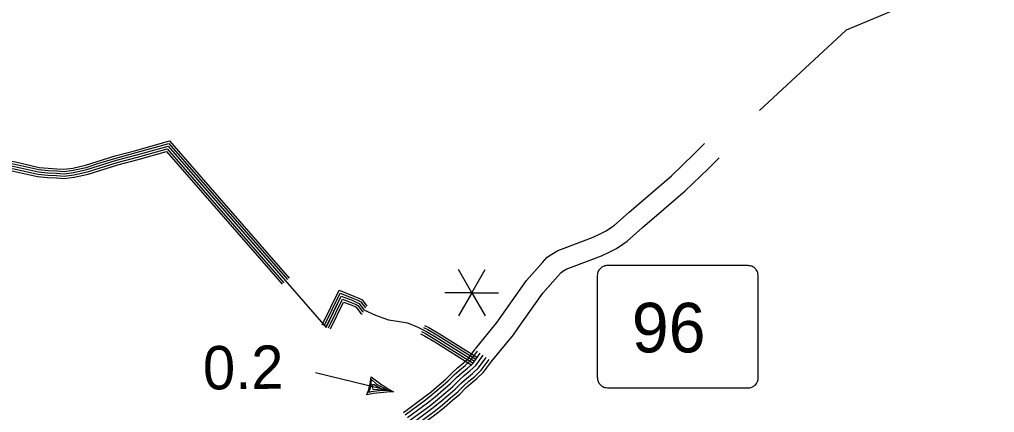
# Model space of a CAD drawing. Extents: x 1788175 to 1969470, y 584502 to 738744.
# Drawn here: x 1957276 to 1965590, y 606171 to 609523 of the extents above; entities that cross this region are included whole.
import ezdxf

# ---------------------------------------------------------------- set-up
doc = ezdxf.new("R2010")
doc.units = 0
for name, color, linetype in [('DESIGN - ROW - Slope Lines', 7, 'Continuous'), ('DESIGN - TRAFFIC CONTROL PERMANENT - Signalization', 7, 'Continuous'), ('DESIGN - TRAFFIC CONTROL PERMANENT - Signalization Text', 7, 'Continuous'), ('SURVEY - CENTERLINE - Preliminary Text', 7, 'Continuous'), ('SURVEY - DRAINAGE - Natural Features', 7, 'Continuous')]:
    doc.layers.add(name, color=color, linetype=linetype)

msp = doc.modelspace()

# ---------------------------------------------------------------- linework, layer by layer
at = {"layer": 'DESIGN - ROW - Slope Lines'}
msp.add_line((1962202.3, 607323.3), (1962202.3, 606491.5), dxfattribs=at)
for points in [[(1963575.1, 607312.8), (1963575, 607320.6), (1963574.9, 607328.7), (1963573.8, 607343.3), (1963572.5, 607353.8), (1963570.7, 607364.5), (1963568.6, 607370.5), (1963565.5, 607377.1), (1963561.1, 607384.6), (1963555.7, 607392), (1963550.9, 607397.4), (1963545.1, 607403), (1963540.4, 607406.8), (1963533.9, 607411.3), (1963529, 607414.3), (1963520.6, 607418.3), (1963514.5, 607420.4), (1963507.3, 607421.8), (1963498, 607423.2), (1963489.9, 607424), (1963481.3, 607424.6), (1963468.9, 607424.7), (1963459.5, 607424), (1962302.2, 607424.7), (1962292.8, 607424.7), (1962282.6, 607424), (1962273.4, 607422.9), (1962264.4, 607421.2), (1962260.1, 607419.9), (1962252.8, 607416.9), (1962246.4, 607413.5), (1962241.2, 607410.3), (1962232.2, 607403.4), (1962226.2, 607397.6), (1962221, 607391.7), (1962217.1, 607386.4), (1962211.4, 607376.9), (1962208, 607369.5), (1962206.1, 607364.3), (1962205.4, 607360.5), (1962204.8, 607357.2), (1962204, 607350), (1962202.9, 607340.7), (1962202.4, 607332.8), (1962202.3, 607326), (1962202.3, 607308.1)], [(1963465.2, 606382.2), (1963485.9, 606382.5), (1963502.9, 606382.8), (1963513.2, 606385.2), (1963525.4, 606390), (1963536.6, 606396.4), (1963545.5, 606403.3), (1963553.6, 606411.3), (1963559.8, 606419.2), (1963565.8, 606429), (1963569.4, 606436.8), (1963572, 606443.8), (1963573.6, 606451.4), (1963574.4, 606459.6), (1963574.7, 606469.6), (1963575.1, 606492.9), (1963575.1, 607312.8)], [(1962202.3, 606491.5), (1962202.4, 606482.5), (1962202.9, 606472.4), (1962203.7, 606463), (1962204.8, 606453.7), (1962206.2, 606444.5), (1962209, 606436.9), (1962212.4, 606429.7), (1962216.9, 606422.2), (1962222.3, 606414.9), (1962227.9, 606408.7), (1962235.2, 606402.1), (1962242.2, 606396.9), (1962250.1, 606392.1), (1962258.8, 606388.1), (1962267.7, 606385.1), (1962274.9, 606384.1), (1962289.9, 606382.9), (1962308.7, 606382.2), (1963465.2, 606382.2)]]:
    msp.add_lwpolyline(points, dxfattribs=at)
at = {"layer": 'DESIGN - TRAFFIC CONTROL PERMANENT - Signalization'}
for p, q in [((1961132.1, 607191.8), (1961018, 607389.3)), ((1961132.1, 607191.8), (1961246.1, 607389.3)), ((1961132.1, 607191.8), (1960904, 607191.8)), ((1961132.1, 607191.8), (1961018, 606994.3)), ((1961132.1, 607191.8), (1961246.1, 606994.3)), ((1961132.1, 607191.8), (1961360.1, 607191.8)), ((1960464.3, 606348.2), (1959799.4, 606510)), ((1960255.3, 606341.4), (1960271.7, 606390.8)), ((1960271.7, 606390.8), (1960277.2, 606453.7)), ((1960277.2, 606453.7), (1960320.4, 606411.6)), ((1960287.4, 606383.6), (1960286.5, 606411.2)), ((1960286.5, 606411.2), (1960301.4, 606409.7)), ((1960301.4, 606409.7), (1960330, 606392.9)), ((1960320.4, 606411.6), (1960383.8, 606381)), ((1960330, 606392.9), (1960352.2, 606381)), ((1960275.3, 606347.4), (1960255.3, 606341.4)), ((1960319.4, 606354.1), (1960275.3, 606347.4)), ((1960292.1, 606367.3), (1960287.4, 606383.6)), ((1960417.5, 606358.6), (1960292.1, 606367.3)), ((1960371.6, 606357.8), (1960319.4, 606354.1)), ((1960430.1, 606356.6), (1960371.6, 606357.8)), ((1960383.8, 606381), (1960417.5, 606358.6))]:
    msp.add_line(p, q, dxfattribs=at)
for centre, radius, start, end in [((1959744.4, 606523.4), 532.3, 337.89036, 354.74876), ((1961135.6, 607561.2), 1386.4, 231.59883, 241.03737), ((1960521.3, 604797), 1552.3, 92.10713, 100.53491)]:
    msp.add_arc(centre, radius, start, end, dxfattribs=at)
at = {"layer": 'DESIGN - TRAFFIC CONTROL PERMANENT - Signalization Text'}
for p, q in [((1965589.6, 609962.7), (1964324.2, 609430.5)), ((1964324.2, 609430.5), (1963585.4, 608746.1))]:
    msp.add_line(p, q, dxfattribs=at)
at = {"layer": 'SURVEY - CENTERLINE - Preliminary Text'}
for points in [[(1961163.3, 606713.8), (1961349.1, 606940.2), (1961389.6, 606997.3), (1961600.5, 607298.1), (1961735.2, 607449.4), (1961776.2, 607494.6), (1961814.5, 607521.6), (1961865.9, 607553), (1961919.7, 607573.6), (1962168.1, 607666.3), (1962227, 607696.2), (1962279.7, 607721.2), (1962322.5, 607751.1), (1962350.4, 607770), (1962473.4, 607879.9), (1962834.5, 608190.8), (1963025.4, 608373.2), (1963116.7, 608465.4)], [(1961298.2, 606603.2), (1961487.8, 606834.3), (1961532.2, 606896.8), (1961737.6, 607189.7), (1961865, 607332.9), (1961892.4, 607363.2), (1961910.3, 607375.7), (1961943.2, 607395.8), (1961981.5, 607410.5), (1962238.3, 607506.4), (1962303.9, 607539.7), (1962367.6, 607569.9), (1962421.4, 607607.4), (1962457.9, 607632.2), (1962588.4, 607748.8), (1962951.8, 608061.5), (1963147.6, 608248.8), (1963240.6, 608342.6)], [(1960550.8, 606172), (1960721.5, 606297.7), (1960785.5, 606348.6), (1960854.1, 606408.3), (1960911.2, 606456.5), (1960964.3, 606510.4), (1961011.6, 606551.9), (1961060.3, 606591.4), (1961101.8, 606630.2), (1961160.4, 606710.1)], [(1960565.4, 606152.1), (1960736.5, 606278.1), (1960801.3, 606329.6), (1960870.2, 606389.5), (1960928, 606438.4), (1960981.2, 606492.4), (1961027.6, 606533), (1961076.5, 606572.7), (1961120.4, 606613.7), (1961180.4, 606695.5)], [(1960583.8, 606127.1), (1960755.4, 606253.5), (1960821.1, 606305.8), (1960890.3, 606366), (1960949.1, 606415.6), (1961002.5, 606469.8), (1961047.6, 606509.3), (1961096.9, 606549.4), (1961143.7, 606593), (1961205.4, 606677.1)], [(1960602.2, 606102.2), (1960774.2, 606228.8), (1960840.9, 606281.9), (1960910.5, 606342.4), (1960970.2, 606392.9), (1961023.8, 606447.3), (1961067.6, 606485.6), (1961117.3, 606526), (1961167, 606572.3), (1961230.4, 606658.8)], [(1960620.6, 606077.2), (1960793.1, 606204.2), (1960860.8, 606258.1), (1960930.7, 606318.9), (1960991.3, 606370.1), (1961045.1, 606424.7), (1961087.5, 606461.9), (1961137.6, 606502.6), (1961190.2, 606551.7), (1961255.4, 606640.5)], [(1960638.9, 606052.2), (1960811.9, 606179.6), (1960880.6, 606234.2), (1960950.9, 606295.4), (1961012.4, 606347.3), (1961066.4, 606402.1), (1961107.5, 606438.2), (1961158, 606479.2), (1961213.5, 606531), (1961280.4, 606622.1)], [(1960654.2, 606031.5), (1960827.5, 606159.2), (1960897.1, 606214.5), (1960967.6, 606275.8), (1961029.9, 606328.5), (1961084, 606383.4), (1961124.1, 606418.5), (1961174.9, 606459.8), (1961232.8, 606513.8), (1961301.1, 606606.9)]]:
    msp.add_lwpolyline(points, dxfattribs=at)
at = {"layer": 'SURVEY - DRAINAGE - Natural Features'}
for points in [[(1957055.8, 608895.7), (1957056.3, 608895.6), (1957013.1, 608308.7), (1957114.5, 608268.4), (1957229.7, 608249.9), (1957433.7, 608203.6), (1957517.2, 608195.3), (1957591.4, 608191.1), (1957657, 608186.9), (1957739.7, 608197.2), (1957855.3, 608223.4), (1957955.9, 608255.5), (1958109.3, 608303.1), (1958282.8, 608348.7), (1958536.4, 608420.9), (1959531.2, 607277.9)], [(1957057.9, 608915.6), (1957077.7, 608913.5), (1957034.1, 608321.9), (1957119.8, 608287.8), (1957233.5, 608269.6), (1957436.9, 608223.3), (1957518.7, 608215.2), (1957592.6, 608211.1), (1957656.4, 608207), (1957736.3, 608216.9), (1957850.1, 608242.7), (1957949.9, 608274.6), (1958103.7, 608322.3), (1958277.5, 608368), (1958543.1, 608443.6), (1959546.3, 607291.1)], [(1957060.1, 608935.5), (1957099.1, 608931.3), (1957055.2, 608335), (1957125.2, 608307.2), (1957237.3, 608289.2), (1957440.2, 608243.1), (1957520.3, 608235.2), (1957593.8, 608231.1), (1957655.8, 608227.1), (1957732.8, 608236.6), (1957844.8, 608262), (1957943.9, 608293.6), (1958098.2, 608341.5), (1958272.2, 608387.3), (1958549.8, 608466.3), (1959561.4, 607304.2)], [(1957062.1, 608954.4), (1957119.4, 608948.2), (1957075.1, 608347.5), (1957130.3, 608325.6), (1957240.9, 608307.9), (1957443.2, 608261.9), (1957521.7, 608254.1), (1957594.9, 608250), (1957655.3, 608246.2), (1957729.5, 608255.4), (1957839.8, 608280.4), (1957938.2, 608311.8), (1958093, 608359.8), (1958267.2, 608405.6), (1958556.2, 608487.9), (1959575.7, 607316.7)], [(1957053.7, 608875.8), (1957035, 608877.8), (1956992.1, 608295.5), (1957109.2, 608249), (1957225.9, 608230.3), (1957430.5, 608183.8), (1957515.7, 608175.3), (1957590.2, 608171.2), (1957657.6, 608166.9), (1957743.2, 608177.4), (1957860.6, 608204.1), (1957962, 608236.4), (1958114.8, 608283.8), (1958288, 608329.4), (1958529.6, 608398.2), (1959516.1, 607264.8)], [(1957233.5, 608269.6), (1957436.9, 608223.3), (1957518.7, 608215.2), (1957592.6, 608211.1), (1957656.4, 608207), (1957736.3, 608216.9), (1957850.1, 608242.7), (1957949.9, 608274.6), (1958103.7, 608322.3), (1958277.5, 608368), (1958543.1, 608443.6), (1959889.7, 606896.5), (1960020.2, 607164.2), (1960111.9, 607128.1), (1960153.8, 607110), (1960173.7, 607100), (1960213.4, 607048), (1960311.1, 606999.9), (1960374.9, 606977.8), (1960422.7, 606961.7), (1960500.5, 606949.6), (1960584.3, 606935.5), (1960668, 606901.4), (1960747.7, 606861.3), (1960837.4, 606809.2), (1961155.1, 606609.5)], [(1959856.8, 606918), (1960000.9, 607213.7), (1960126.8, 607164.1), (1960170.3, 607145.4), (1960199.2, 607130.8), (1960238.9, 607078.9), (1960233.6, 607081.5)], [(1959873.9, 606909.7), (1960010.3, 607189.6), (1960119.5, 607146.6), (1960162.2, 607128.2), (1960186.8, 607115.8), (1960226.5, 607063.8), (1960225.2, 607064.5)], [(1959891.9, 606900.9), (1960020.2, 607164.2), (1960111.9, 607128.1), (1960153.8, 607110), (1960173.7, 607100), (1960213.4, 607048), (1960216.3, 607046.5)], [(1959909.9, 606892.2), (1960030.1, 607138.8), (1960104.3, 607109.6), (1960145.3, 607091.9), (1960160.6, 607084.2), (1960200.4, 607032.1), (1960207.5, 607028.6)], [(1959927.9, 606883.4), (1960040, 607113.4), (1960096.6, 607091.1), (1960136.8, 607073.8), (1960147.5, 607068.4), (1960187.3, 607016.3), (1960198.6, 607010.7)], [(1960722, 606896.6), (1960757.3, 606878.9), (1960847.7, 606826.3), (1961165.8, 606626.4)], [(1960730.5, 606913.6), (1960766.3, 606895.6), (1960857.6, 606842.6), (1961175.9, 606642.5)], [(1960695, 606843), (1960728.7, 606826.1), (1960816.7, 606775), (1961133.9, 606575.6)], [(1960704, 606860.9), (1960738.2, 606843.7), (1960827, 606792.1), (1961144.5, 606592.5)], [(1960713, 606878.8), (1960747.7, 606861.3), (1960837.4, 606809.2), (1961155.1, 606609.5)]]:
    msp.add_lwpolyline(points, dxfattribs=at)

# ---------------------------------------------------------------- texts
at = {"layer": 'DESIGN - ROW - Slope Lines'}
msp.add_text('96', height=422.4, dxfattribs=at).set_placement((1962497.2, 606683.9))
at = {"layer": 'DESIGN - TRAFFIC CONTROL PERMANENT - Signalization'}
msp.add_text('0.2', height=369.6, rotation=0.5768, dxfattribs=at).set_placement((1958842, 606367.4))

doc.saveas('drawing.dxf')
